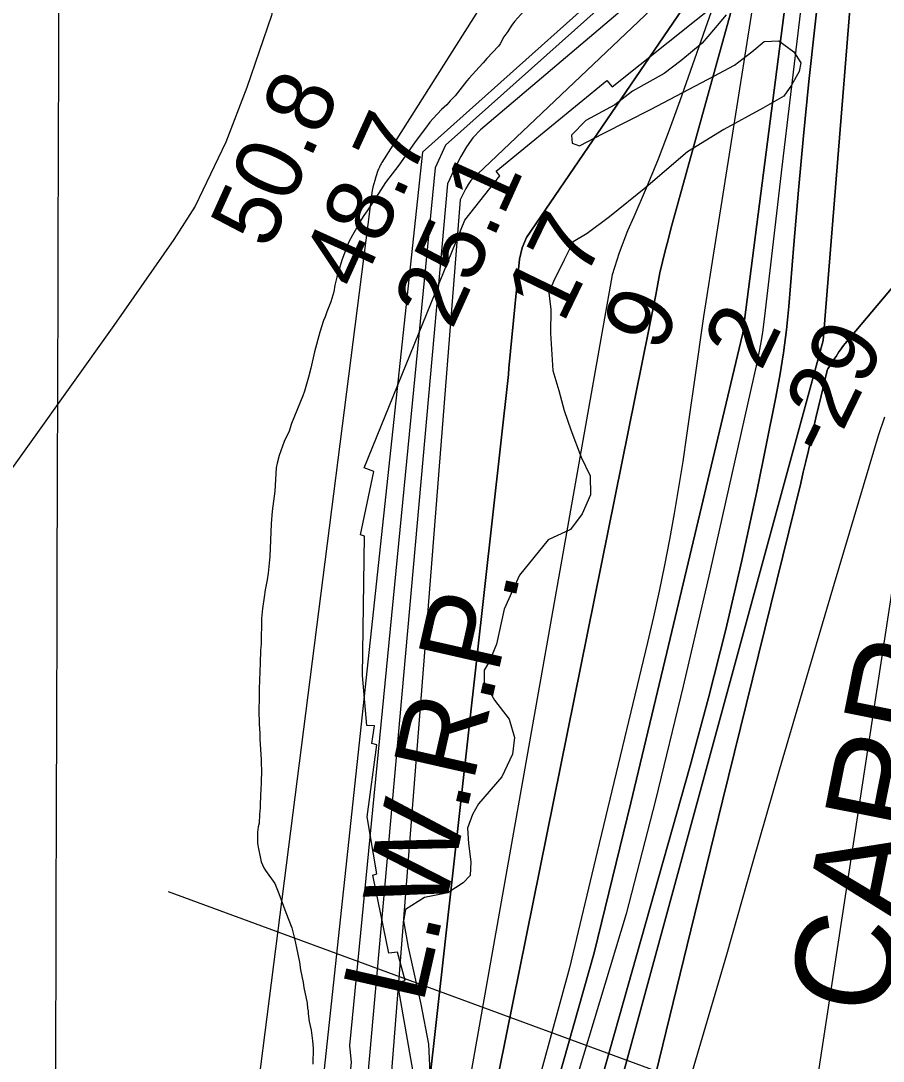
# Model space of a CAD drawing. Extents: x 3146026 to 3183936, y 897894 to 923344.
# Drawn here: x 3176331 to 3177195, y 904248 to 905290 of the extents above; entities that cross this region are included whole.
import ezdxf

# ---------------------------------------------------------------- set-up
doc = ezdxf.new("R2010")
doc.units = 0
for name, color, linetype in [('V-GRID-MAJR', 7, 'Continuous'), ('V-RIVR-EDGE', 7, 'Continuous'), ('V-RIVR-RANG', 7, 'Continuous'), ('V-ROAD-CNTR', 7, 'Continuous'), ('V-RRAP-RVMT', 7, 'Continuous'), ('V-RRAP-RVMT-IDEN', 7, 'Continuous'), ('V-SITE-VEGE', 7, 'Continuous'), ('V-TOPO-DPTH', 7, 'Continuous'), ('V-TOPO-MAJR', 7, 'Continuous'), ('V-TOPO-MINR', 7, 'Continuous'), ('V-TOPO-WATR', 7, 'Continuous'), ('V-TOPO-WATR-IDEN', 7, 'Continuous')]:
    doc.layers.add(name, color=color, linetype=linetype)

msp = doc.modelspace()

# ---------------------------------------------------------------- linework, layer by layer
at = {"layer": 'V-GRID-MAJR'}
msp.add_spline([(3176363.2, 903291), (3176380.9, 909351.9), (3176398.5, 915414.8), (3176416.1, 921477.7), (3176416.1, 921479.6)], degree=3, dxfattribs=at)
at = {"layer": 'V-RIVR-EDGE'}
msp.add_lwpolyline([(3177037.8, 905296.3), (3177025.4, 905281.1), (3177013.9, 905267.8), (3176992.4, 905250.2), (3176975.7, 905237.4), (3176944.1, 905219.8), (3176926.5, 905206), (3176897.3, 905190.4), (3176883, 905175.6), (3176883.5, 905167.5), (3176891.1, 905165.1), (3176914.5, 905177.4), (3176962.7, 905201.6), (3177025.7, 905234.9), (3177046.3, 905245.8), (3177063.5, 905259.1), (3177075.9, 905269.5), (3177090.7, 905270), (3177105.9, 905259), (3177112.6, 905248), (3177111.1, 905239.4), (3177103.4, 905225.6), (3177095.8, 905214.7), (3177074.8, 905202.8), (3177035.6, 905181.4), (3176999.3, 905159.1), (3176957.3, 905123.4), (3176920.9, 905094), (3176898.5, 905077.3), (3176884.6, 905068.8), (3176875.5, 905050.7), (3176865, 905029.2), (3176860.2, 905017.8), (3176862.1, 905001.1), (3176862, 904977.3), (3176864.3, 904940.1), (3176870.4, 904920), (3176875.6, 904900), (3176882.3, 904880.4), (3176892.7, 904853.2), (3176901.7, 904834.6), (3176902.1, 904815.5), (3176893.5, 904796.5), (3176882, 904780.8), (3176859.6, 904770.3), (3176830.9, 904735.1), (3176815.5, 904700.8), (3176807.8, 904666), (3176800.6, 904648.9), (3176795.4, 904639.8), (3176795.3, 904627.9), (3176805.8, 904609.7), (3176820.5, 904590.6), (3176825.7, 904572.5), (3176823.8, 904555.8), (3176813.2, 904532.9), (3176789.8, 904505.8), (3176783.6, 904495.3), (3176778.7, 904481.5), (3176779.7, 904466.3), (3176782, 904447.7), (3176781.5, 904434.3), (3176774.3, 904426.7), (3176759, 904416.7), (3176735.7, 904412), (3176716.6, 904400.1), (3176714.6, 904388.7), (3176719.3, 904362.5), (3176732.1, 904305.2), (3176739.6, 904265.1), (3176741.8, 904215)], dxfattribs=at)
at = {"layer": 'V-RIVR-RANG'}
msp.add_line((3176478.7, 904418.1), (3177694.3, 903971.7), dxfattribs=at)
at = {"layer": 'V-ROAD-CNTR'}
msp.add_lwpolyline([(3176569.9, 905644.6), (3176573.4, 905536.9), (3176580.5, 905445.1), (3176587.2, 905402.1), (3176592.1, 905377.2), (3176590.4, 905342.4), (3176582.4, 905295.4), (3176557.6, 905223.4), (3176536.4, 905168.6), (3176505.7, 905104.7), (3176484.3, 905071.2), (3176424.4, 904985.1), (3176296.8, 904806.9), (3176191.1, 904677.4)], dxfattribs=at)
at = {"layer": 'V-RRAP-RVMT'}
for p, q in [((3176923.8, 905224.2), (3177078.2, 905347.4)), ((3176807.5, 905139.6), (3176918.3, 905230.4)), ((3176918.3, 905230.4), (3176923.8, 905224.2)), ((3176776, 905090.4), (3176811, 905134.9)), ((3176811, 905134.9), (3176807.5, 905139.6)), ((3176675.2, 904842.6), (3176776, 905090.4)), ((3176685, 904838.9), (3176675.2, 904842.6)), ((3176671.4, 904775.3), (3176685, 904838.9)), ((3176675.6, 904774), (3176671.4, 904775.3)), ((3176673.6, 904634.6), (3176675.6, 904774)), ((3176677.9, 904584.4), (3176673.6, 904634.6)), ((3176685.6, 904584.1), (3176677.9, 904584.4)), ((3176682.8, 904566.5), (3176685.6, 904584.1)), ((3176678, 904492.9), (3176687.9, 904564.9)), ((3176687.9, 904564.9), (3176682.8, 904566.5)), ((3176687.8, 904435.7), (3176678, 904492.9)), ((3176684, 904434.5), (3176687.8, 904435.7)), ((3176700, 904356.4), (3176684, 904434.5)), ((3176708.6, 904357.5), (3176700, 904356.4)), ((3176716.2, 904328.9), (3176708.6, 904357.5)), ((3176708.7, 904327), (3176716.2, 904328.9)), ((3176725.4, 904231.7), (3176708.7, 904327))]:
    msp.add_line(p, q, dxfattribs=at)
at = {"layer": 'V-SITE-VEGE'}
for p, q in [((3176835.1, 905299.9), (3176826.3, 905289.7)), ((3176826.3, 905289.7), (3176822.9, 905285.4)), ((3176819.1, 905279.6), (3176815.2, 905274.3)), ((3176822.9, 905285.4), (3176819.1, 905279.6)), ((3176811.6, 905267.3), (3176809.7, 905264.9)), ((3176815.2, 905274.3), (3176811.6, 905267.3)), ((3176809.7, 905264.9), (3176798.2, 905252.6)), ((3176794.5, 905248.1), (3176790.3, 905243.8)), ((3176798.2, 905252.6), (3176794.5, 905248.1)), ((3176790.3, 905243.8), (3176780.3, 905232.7)), ((3176777.9, 905230), (3176766.2, 905215.2)), ((3176780.3, 905232.7), (3176777.9, 905230)), ((3176766.2, 905215.2), (3176761.5, 905209.9)), ((3176758, 905206.2), (3176752.6, 905201.3)), ((3176761.5, 905209.9), (3176758, 905206.2)), ((3176752.6, 905201.3), (3176744.2, 905192.3)), ((3176741, 905188.6), (3176736.6, 905182.6)), ((3176744.2, 905192.3), (3176741, 905188.6)), ((3176736.6, 905182.6), (3176726.4, 905168.9)), ((3176726.4, 905168.9), (3176718.5, 905158)), ((3176718.5, 905158), (3176709.8, 905145.5)), ((3176709.8, 905145.5), (3176696.7, 905128.1)), ((3176696.7, 905128.1), (3176691.8, 905120.9)), ((3176691.8, 905120.9), (3176683.5, 905108)), ((3176683.5, 905108), (3176678.2, 905100)), ((3176674.8, 905095.3), (3176670, 905087.7)), ((3176678.2, 905100), (3176674.8, 905095.3)), ((3176668.7, 905084.9), (3176663.3, 905075.5)), ((3176670, 905087.7), (3176668.7, 905084.9)), ((3176663.3, 905075.5), (3176659.9, 905068.7)), ((3176659.9, 905068.7), (3176652.8, 905050.5)), ((3176652.8, 905050.5), (3176647.6, 905033.5)), ((3176647.6, 905033.5), (3176645.8, 905025.3)), ((3176644.6, 905018.8), (3176643.8, 905015.3)), ((3176645.8, 905025.3), (3176644.6, 905018.8)), ((3176641.6, 905008.8), (3176637.6, 904998.8)), ((3176643.8, 905015.3), (3176641.6, 905008.8)), ((3176637.6, 904998.8), (3176636, 904993.7)), ((3176634.4, 904990), (3176630.8, 904978.5)), ((3176636, 904993.7), (3176634.4, 904990)), ((3176630.8, 904978.5), (3176625.4, 904958.5)), ((3176625.4, 904958.5), (3176621.8, 904942.3)), ((3176621.8, 904942.3), (3176619.4, 904933.2)), ((3176619.4, 904933.2), (3176615.4, 904919.3)), ((3176613.6, 904914.5), (3176602.5, 904886.9)), ((3176615.4, 904919.3), (3176613.6, 904914.5)), ((3176602.5, 904886.9), (3176599.9, 904879.2)), ((3176599.9, 904879.2), (3176594.9, 904868.9)), ((3176594.9, 904868.9), (3176589.9, 904854.8)), ((3176589.9, 904854.8), (3176587.9, 904847.3)), ((3176587.1, 904842.6), (3176585.6, 904819.1)), ((3176587.9, 904847.3), (3176587.1, 904842.6)), ((3176585.6, 904819.1), (3176583.1, 904799.1)), ((3176583.1, 904799.1), (3176581.9, 904786.4)), ((3176581.9, 904786.4), (3176580.5, 904753.7)), ((3176580.5, 904753.7), (3176578.9, 904737)), ((3176578.9, 904737), (3176577.9, 904730.3)), ((3176577.9, 904730.3), (3176576, 904720.4)), ((3176576, 904720.4), (3176575, 904712.9)), ((3176575, 904712.9), (3176573.2, 904701.6)), ((3176573.2, 904701.6), (3176572.2, 904691.4)), ((3176572.2, 904691.4), (3176572, 904666.1)), ((3176572, 904666.1), (3176571.4, 904659.4)), ((3176571.4, 904659.4), (3176571.1, 904647.3)), ((3176571.1, 904647.3), (3176569.8, 904621.2)), ((3176569.8, 904621.2), (3176570.1, 904611.8)), ((3176570.1, 904611.8), (3176569.7, 904599.8)), ((3176569.7, 904599.8), (3176570, 904585.9)), ((3176570, 904585.9), (3176570.5, 904576.3)), ((3176570.5, 904576.3), (3176570.5, 904570.6)), ((3176570.5, 904570.6), (3176572, 904550.2)), ((3176572, 904550.2), (3176572.3, 904535.5)), ((3176572.1, 904531.4), (3176572, 904525.7)), ((3176572.3, 904535.5), (3176572.1, 904531.4)), ((3176571.6, 904521.6), (3176570.9, 904505.1)), ((3176572, 904525.7), (3176571.6, 904521.6)), ((3176571.1, 904501.8), (3176570.3, 904495.1)), ((3176570.9, 904505.1), (3176571.1, 904501.8)), ((3176569.8, 904486.5), (3176569, 904483)), ((3176570.3, 904495.1), (3176569.8, 904486.5)), ((3176568.4, 904477.5), (3176568.2, 904473)), ((3176569, 904483), (3176568.4, 904477.5)), ((3176568.2, 904473), (3176568.2, 904466.3)), ((3176568.2, 904466.3), (3176569.1, 904460.8)), ((3176569.1, 904460.8), (3176571, 904452.9)), ((3176571, 904452.9), (3176572, 904447.8)), ((3176572, 904447.8), (3176574.7, 904441.8)), ((3176574.7, 904441.8), (3176576.4, 904439)), ((3176576.4, 904439), (3176585.6, 904426)), ((3176585.6, 904426), (3176589.8, 904416)), ((3176589.8, 904416), (3176596.6, 904397.1)), ((3176596.6, 904397.1), (3176602.8, 904381.8)), ((3176602.8, 904381.8), (3176605.5, 904371.2)), ((3176605.5, 904371.2), (3176607.2, 904361.6)), ((3176607.2, 904361.6), (3176610.2, 904347.2)), ((3176610.2, 904347.2), (3176611.4, 904339.6)), ((3176611.4, 904339.6), (3176614, 904327)), ((3176614, 904327), (3176614.8, 904322.1)), ((3176614.8, 904322.1), (3176617.9, 904306.2)), ((3176617.9, 904306.2), (3176618.4, 904301.3)), ((3176618.4, 904301.3), (3176619, 904298.4)), ((3176619, 904298.4), (3176619, 904295.6)), ((3176619, 904295.6), (3176619.9, 904288)), ((3176619.9, 904288), (3176622, 904279.1)), ((3176622, 904279.1), (3176623.5, 904268.7)), ((3176623.5, 904268.7), (3176623.9, 904261.1)), ((3176623.9, 904261.1), (3176623.8, 904245))]:
    msp.add_line(p, q, dxfattribs=at)
at = {"layer": 'V-TOPO-DPTH'}
for points in [[(3176749, 903934.8), (3176967.3, 905015.7), (3176969.4, 905026.8), (3176971.6, 905037.9), (3176974.2, 905048.9), (3176976.9, 905059.9), (3176979.7, 905070.8), (3176982.6, 905081.7), (3177065.3, 905381)], [(3177065.3, 905381), (3176982.6, 905081.7), (3176979.7, 905070.8), (3176976.9, 905059.9), (3176974.2, 905048.9), (3176971.6, 905037.9), (3176969.4, 905026.8), (3176967.3, 905015.7), (3176749, 903934.8)], [(3177137.1, 905377.1), (3177126.7, 905283.7), (3177120.9, 905229.4), (3177115.5, 905175.1), (3177110.5, 905120.7), (3177105.7, 905066.2), (3177100.6, 905003.9), (3177098.3, 904980.7), (3177095.4, 904957.5), (3177091.7, 904934.5), (3177087.4, 904911.5), (3177068.5, 904818.7), (3177053.5, 904749.6), (3177037.6, 904680.7), (3177020.1, 904612.2), (3177001.7, 904543.9), (3176903.6, 904196.8), (3176809.7, 903936)], [(3176809.7, 903936), (3176903.6, 904196.8), (3177001.7, 904543.9), (3177020.1, 904612.2), (3177037.6, 904680.7), (3177053.5, 904749.6), (3177068.5, 904818.7), (3177087.4, 904911.5), (3177091.7, 904934.5), (3177095.4, 904957.5), (3177098.3, 904980.7), (3177100.6, 905003.9), (3177105.7, 905066.2), (3177110.5, 905120.7), (3177115.5, 905175.1), (3177120.9, 905229.4), (3177126.7, 905283.7), (3177137.1, 905377.1)], [(3176708, 903934), (3176819.7, 904936.1), (3176820.1, 904942.2), (3176830.8, 905051.5), (3176833.4, 905062.8), (3176837.8, 905073.1), (3177027.6, 905351.2)], [(3176786.4, 903935.5), (3176905.6, 904356.6), (3176942.3, 904506.9), (3176978.5, 904657.4), (3177054.4, 904976), (3177054.4, 904976.2), (3177054.5, 904976.4), (3177054.5, 904976.6), (3177054.5, 904976.7), (3177054.7, 904977.6), (3177054.7, 904978.2), (3177054.8, 904978.8), (3177054.9, 904979.4), (3177055, 904980), (3177103.9, 905358.3)], [(3177103.9, 905358.3), (3177055, 904980), (3177054.9, 904979.4), (3177054.8, 904978.8), (3177054.7, 904978.2), (3177054.7, 904977.6), (3177054.5, 904976.7), (3177054.5, 904976.6), (3177054.5, 904976.4), (3177054.4, 904976.2), (3177054.4, 904976), (3176978.5, 904657.4), (3176942.3, 904506.9), (3176905.6, 904356.6), (3176786.4, 903935.5)], [(3177164.4, 905334.9), (3177135.2, 904970), (3176853.3, 903936.8)], [(3176853.3, 903936.8), (3177135.2, 904970), (3177164.4, 905334.9)], [(3177232.1, 905055.7), (3177157.2, 904966.9), (3177155.5, 904964.9), (3177153.9, 904962.8), (3177152.4, 904960.7), (3177150.9, 904958.5), (3177149.4, 904956.3), (3177148, 904954.1)], [(3177148, 904954.1), (3177149.4, 904956.3), (3177150.9, 904958.5), (3177152.4, 904960.7), (3177153.9, 904962.8), (3177155.5, 904964.9), (3177157.2, 904966.9), (3177232.1, 905055.7)], [(3177148, 904954.1), (3177146.5, 904951.9), (3177145.1, 904949.7), (3177139.8, 904941.6), (3177139.5, 904941), (3177139.2, 904940.4), (3177139, 904940), (3177133, 904914.5), (3177130.4, 904903.6), (3177127.9, 904892.6), (3177125.4, 904881.7), (3177122.9, 904870.8), (3177120.4, 904859.8), (3177117.8, 904848.9), (3177115.2, 904838), (3177112.6, 904827.1), (3177034.4, 904509), (3177002.6, 904379.3), (3176970.8, 904249.6), (3176939, 904119.8)], [(3176939, 904119.8), (3176970.8, 904249.6), (3177002.6, 904379.3), (3177034.4, 904509), (3177112.6, 904827.1), (3177115.2, 904838), (3177117.8, 904848.9), (3177120.4, 904859.8), (3177122.9, 904870.8), (3177125.4, 904881.7), (3177127.9, 904892.6), (3177130.4, 904903.6), (3177133, 904914.5), (3177139, 904940), (3177139.2, 904940.4), (3177139.5, 904941), (3177139.8, 904941.6), (3177145.1, 904949.7), (3177146.5, 904951.9), (3177148, 904954.1)]]:
    msp.add_lwpolyline(points, dxfattribs=at)
at = {"layer": 'V-TOPO-MAJR'}
for points in [[(3177029.1, 905502.9), (3177028.3, 905494), (3177026.8, 905485.1), (3177024.9, 905476.3), (3177007.4, 905408.1), (3177005, 905399.5), (3177002.5, 905391), (3176999.8, 905382.6), (3176756.7, 905165.7), (3176746.2, 905142.8), (3176660.5, 904263.8), (3176662.1, 904247), (3176629, 903932.4)], [(3177196.5, 904893.1), (3177190.2, 904874.5), (3177146.1, 904726.6), (3177118.7, 904633.8), (3177091.5, 904540.8), (3177064.8, 904447.8), (3177038.3, 904354.6), (3176865.3, 903767.2)]]:
    msp.add_lwpolyline(points, dxfattribs=at)
at = {"layer": 'V-TOPO-MINR'}
for points in [[(3176986.9, 905413.4), (3176989.1, 905410), (3176990.7, 905406.4), (3176991.1, 905402.5), (3176990.9, 905398.4), (3176990.1, 905393.8), (3176989.6, 905391.9), (3176989.1, 905389.9), (3176988.5, 905388), (3176987.9, 905386), (3176733.5, 905158.7), (3176602.1, 903931.9)], [(3177137.1, 905377.1), (3177126.7, 905283.7), (3177120.9, 905229.4), (3177115.5, 905175.1), (3177110.5, 905120.7), (3177105.7, 905066.2), (3177100.6, 905003.9), (3177098.3, 904980.7), (3177095.4, 904957.5), (3177091.7, 904934.5), (3177087.4, 904911.5), (3177068.5, 904818.7), (3177053.5, 904749.6), (3177037.6, 904680.7), (3177020.1, 904612.2), (3177001.7, 904543.9), (3176903.6, 904196.8), (3176809.7, 903936)], [(3176831.5, 905367.4), (3176692.8, 905148.2), (3176692.2, 905147), (3176691.6, 905145.9), (3176691, 905144.7), (3176690.4, 905143.6), (3176689.5, 905141.5), (3176689.4, 905141.4), (3176689.3, 905141.2), (3176689.2, 905141.1), (3176689.2, 905141), (3176689.1, 905140.8), (3176689, 905140.7), (3176689, 905140.5), (3176688.9, 905140.4), (3176687, 905133.9), (3176686, 905130.4), (3176685, 905127), (3176684, 905123.6), (3176683.1, 905120.2), (3176536.8, 903973.2), (3176537, 903930.6)], [(3177005.7, 905362.5), (3176791.8, 905181), (3176784.1, 905173), (3176777.6, 905164.1), (3176771.9, 905154.4), (3176765.5, 905141.3), (3176758.8, 905126.8), (3176651.8, 903932.9)], [(3177046.2, 905366), (3176991.6, 905210), (3176980.9, 905180.7), (3176969.8, 905151.5), (3176957.9, 905122.6), (3176945.5, 905093.9), (3176939.2, 905079.7), (3176930.8, 905057.9), (3176923.8, 905035.8), (3176728.5, 903934.4)], [(3177120.6, 905367.7), (3177093.5, 905140.8), (3177090.1, 905112), (3177086.7, 905083.2), (3177083.3, 905054.4), (3177079.9, 905025.6), (3177075.6, 904988.7), (3177074.2, 904978.4), (3177072.6, 904968.1), (3177070.7, 904957.8), (3177068.6, 904947.6), (3177021.4, 904738.4), (3176994.7, 904623.8), (3176967, 904509.5), (3176937.6, 904395.6), (3176798.6, 903935.7)], [(3177014.5, 905350.9), (3176788.7, 905136.5), (3176785.2, 905133.4), (3176782, 905130.2), (3176779.3, 905126.4), (3176777, 905122.4), (3176774.3, 905117), (3176771.5, 905110.9), (3176678.5, 903933.4)], [(3177027.6, 905351.2), (3176837.8, 905073.1), (3176833.4, 905062.8), (3176830.8, 905051.5), (3176820.1, 904942.2), (3176819.7, 904936.1), (3176708, 903934)], [(3177103.9, 905358.3), (3177055, 904980), (3177054.9, 904979.4), (3177054.8, 904978.8), (3177054.7, 904978.2), (3177054.7, 904977.6), (3177054.5, 904976.7), (3177054.5, 904976.6), (3177054.5, 904976.4), (3177054.4, 904976.2), (3177054.4, 904976), (3176978.5, 904657.4), (3176942.3, 904506.9), (3176905.6, 904356.6), (3176786.4, 903935.5)], [(3177070.4, 905342.6), (3177021.9, 905036.3), (3177018.6, 905015.2), (3177015.3, 904994), (3177012.2, 904972.9), (3177009.2, 904951.7), (3176998.2, 904874.9), (3176994.4, 904848.8), (3176990.2, 904822.7), (3176985.8, 904796.7), (3176981.1, 904770.8), (3176976, 904744.9), (3176970.7, 904719), (3176965, 904693.3), (3176959, 904667.6), (3176908.7, 904458), (3176880.8, 904341.7), (3176769.7, 903935.2)], [(3177164.4, 905334.9), (3177135.2, 904970), (3176853.3, 903936.8)], [(3177148, 904954.1), (3177149.4, 904956.3), (3177150.9, 904958.5), (3177152.4, 904960.7), (3177153.9, 904962.8), (3177155.5, 904964.9), (3177157.2, 904966.9), (3177232.1, 905055.7)], [(3176939, 904119.8), (3176970.8, 904249.6), (3177002.6, 904379.3), (3177034.4, 904509), (3177112.6, 904827.1), (3177115.2, 904838), (3177117.8, 904848.9), (3177120.4, 904859.8), (3177122.9, 904870.8), (3177125.4, 904881.7), (3177127.9, 904892.6), (3177130.4, 904903.6), (3177133, 904914.5), (3177139, 904940), (3177139.2, 904940.4), (3177139.5, 904941), (3177139.8, 904941.6), (3177145.1, 904949.7), (3177146.5, 904951.9), (3177148, 904954.1)], [(3177006.1, 903288.9), (3177037.8, 903626.6), (3177041.2, 903659.1), (3177041.9, 903664.8), (3177042.9, 903670.5), (3177044.1, 903676), (3177045.6, 903681.6), (3177224.6, 904852.4)]]:
    msp.add_lwpolyline(points, dxfattribs=at)
at = {"layer": 'V-TOPO-WATR'}
msp.add_lwpolyline([(3177065.3, 905381), (3176982.6, 905081.7), (3176979.7, 905070.8), (3176976.9, 905059.9), (3176974.2, 905048.9), (3176971.6, 905037.9), (3176969.4, 905026.8), (3176967.3, 905015.7), (3176749, 903934.8)], dxfattribs=at)

# ---------------------------------------------------------------- texts
at = {"layer": 'V-RIVR-RANG'}
for s, rotation, p in [('50.8', 65.6483, (3176579.7, 905059.6)), ('48.7', 65.6483, (3176670.9, 905018.6)), ('25.1', 65.6483, (3176763.1, 904979.7)), ('17', 64.1211, (3176874.5, 904985.9)), ('9', 64.1211, (3176971.3, 904956.3)), ('2', 64.1211, (3177072.8, 904938.2)), ('-29', 64.1211, (3177141.3, 904850.7))]:
    msp.add_text(s, height=67, rotation=rotation, dxfattribs=at).set_placement(p)
at = {"layer": 'V-RRAP-RVMT-IDEN'}
msp.add_text('CARR', height=100, rotation=78.7491, dxfattribs=at).set_placement((3177197, 904290.2))
at = {"layer": 'V-TOPO-WATR-IDEN'}
msp.add_text('L.W.R.P.', height=83, rotation=77.2048, dxfattribs=at).set_placement((3176733.9, 904303.7))

doc.saveas('drawing.dxf')
